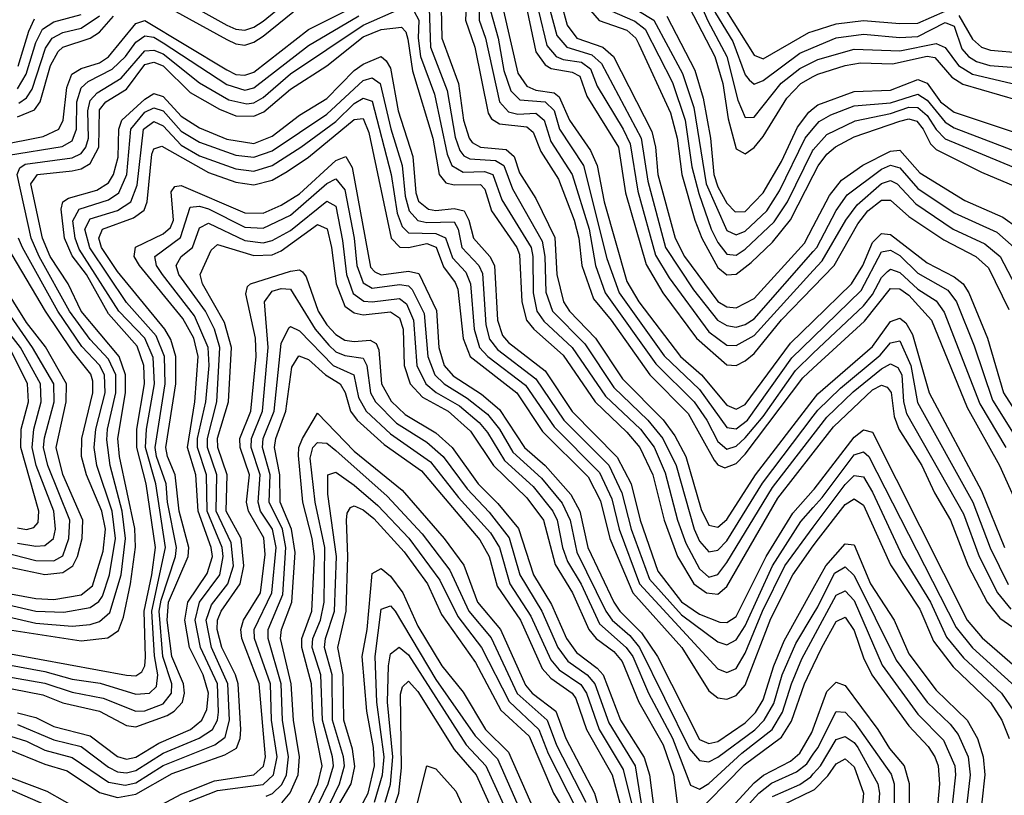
# Model space of a CAD drawing. Header units: inches. Extents: x 501365 to 657855, y 482276 to 547543.
# Tile 690 of 957: x 588255 to 590420, y 537665 to 539371. Entities that reach past the tile are written whole.
import ezdxf

# ---------------------------------------------------------------- set-up
doc = ezdxf.new("R2010")
doc.units = ezdxf.units.IN
doc.header["$MEASUREMENT"] = 0
doc.layers.add('A5583', color=7, linetype='Continuous')
doc.layers.add('A5593', color=7, linetype='Continuous')

msp = doc.modelspace()

# ---------------------------------------------------------------- linework, layer by layer
at = {"layer": 'A5583', "color": 5}
for points, elevation in [([(589259.1, 540000), (589310, 539988.3), (589530, 539902.4), (589573, 539873), (589597.4, 539837.4), (589641.3, 539710), (589652.4, 539610), (589670.6, 539550.6), (589694.3, 539510), (589759.8, 539450), (589785.2, 539385.2), (589823, 539323), (589850, 539249.2), (589858.6, 539238.6), (589870, 539228.6), (589890, 539236.6), (589970, 539296.9), (590000, 539309.5)], 4760), ([(589363.9, 540000), (589550, 539924.8), (589590, 539899.7), (589617.2, 539870), (589668.4, 539710), (589680.6, 539610), (589703.5, 539550), (589721.6, 539521.6), (589776.7, 539470), (589788.1, 539450), (589809.3, 539389.3), (589870, 539292.4), (589890, 539284.5), (589990, 539342.3), (590000, 539345.6)], 4780), ([(588205.7, 539094.3), (588306.2, 539113.8), (588340.8, 539130), (588350.1, 539149.9), (588358.3, 539221.7), (588369.2, 539250.8), (588390, 539263), (588430, 539276.1), (588450, 539289.3), (588510, 539362.4), (588530, 539369.1), (588710, 539260.3), (588730, 539250.5), (588750, 539248.4), (588770, 539255.5), (588890, 539348.8), (589063.5, 539436.5)], 4380), ([(588590, 539426.2), (588710, 539358.9), (588730, 539349.7), (588750, 539347.6), (588770, 539354.1), (588790, 539367.8), (588890, 539449.5)], 4440), ([(589263.4, 539450), (589265.1, 539370), (589278.9, 539330), (589309.7, 539189.7), (589330, 539168), (589350, 539162.9), (589390, 539165.1), (589408.1, 539150), (589423, 539103), (589470, 539030), (589507, 538910), (589521.2, 538830), (589542, 538770), (589653.6, 538613.6), (589738.3, 538530), (589766.2, 538490), (589790, 538443.4), (589810, 538426.5), (589830, 538432.5), (589850, 538450.9), (589890, 538498.4), (589960.5, 538599.5), (590000, 538637.1)], 4440), ([(588590, 539393.4), (588710, 539327.2), (588730, 539317.6), (588750, 539314.9), (588770, 539321.1), (588790, 539334.4), (588890, 539416)], 4420), ([(589180.7, 539430), (589182.9, 539330), (589219.4, 539230), (589230.7, 539150), (589242.9, 539110), (589250, 539100.4), (589268.4, 539090), (589324.9, 539084.9), (589341.9, 539070), (589354.2, 539034.2), (589390, 538977.2), (589431.5, 538891.5), (589435.9, 538810), (589450.6, 538750), (589464.1, 538730), (589521.2, 538670), (589580.6, 538580.6), (589670, 538490.8), (589695.7, 538455.7), (589719.4, 538410), (589753.4, 538293.4), (589770, 538259.1), (589790, 538254.4), (589810, 538271.3), (589873.2, 538370), (590000, 538534.9)], 4380), ([(589238.3, 539430), (589235.1, 539370), (589255.7, 539310), (589285, 539165), (589292.5, 539152.5), (589310, 539141.4), (589370, 539134.8), (589383.7, 539123.7), (589401.1, 539081.1), (589440, 539020), (589474.3, 538930), (589484.6, 538890), (589491.1, 538830), (589516.9, 538756.9), (589555.7, 538710), (589640.5, 538590), (589724.8, 538504.8), (589782, 538402), (589790, 538391.5), (589805.2, 538385.2), (589830, 538394.7), (589850, 538415.4), (589977, 538583), (590000, 538604.2)], 4420), ([(589575, 539415), (589649.3, 539369.3), (589712.5, 539252.5), (589737.4, 539177.4), (589764.3, 539010), (589810, 538907.2), (589830, 538897.5), (589850, 538905.4), (589897.6, 538950), (589925.6, 538994.4), (589981.8, 539110), (590000, 539131.3)], 4660), ([(589717.5, 539417.5), (589783.3, 539290), (589800.8, 539230), (589812.4, 539152.4), (589830, 539087), (589850, 539075.9), (589870, 539089.4), (589890, 539114.1), (589942, 539198), (589972.5, 539230), (590000, 539245.4)], 4720), ([(589744.2, 539424.2), (589768, 539368), (589810, 539290), (589833.7, 539193.7), (589850, 539155.4), (589870, 539156), (589929.2, 539230.8), (589970, 539263.4), (590000, 539278.1)], 4740), ([(588230, 538057.6), (588290, 538043.4), (588370, 538037.1), (588410, 538040.5), (588430, 538047.2), (588452.9, 538067.1), (588477.9, 538150), (588487.5, 538230), (588480.1, 538290), (588454, 538390), (588446.4, 538446.4), (588447.8, 538470), (588466.2, 538550), (588466, 538590), (588450, 538623.8), (588410, 538667.1), (588364.3, 538730), (588297.8, 538850), (588280.2, 538890), (588249, 539030), (588255.1, 539044.9), (588266.9, 539053.1), (588370, 539066.7), (588390, 539076.6), (588400.5, 539090), (588406.2, 539110), (588404.6, 539170), (588410, 539192.8), (588425.4, 539210), (588477.8, 539242.2), (588530, 539302.2), (588550, 539304), (588570, 539295.3), (588650, 539231.8), (588714.8, 539194.8), (588754.6, 539185.5), (588770, 539187.8), (588790, 539199.9), (588850, 539251.9), (589010, 539358.6), (589090, 539394.1)], 4340), ([(589121.4, 539390), (589132.6, 539370), (589131.1, 539330), (589136, 539290), (589167, 539207), (589195.2, 539075.2), (589205.1, 539050), (589230, 539035.6), (589276.7, 539036.7), (589295.1, 539030), (589314.9, 538974.9), (589379.3, 538870), (589383.3, 538850), (589383.8, 538770), (589392.2, 538730), (589407.5, 538707.5), (589470, 538650), (589543.1, 538543.1), (589619.7, 538470), (589650.3, 538430.3), (589674.5, 538374.5), (589701.1, 538270), (589719.7, 538219.7), (589750, 538163.3), (589770, 538145), (589790, 538150.6), (589810, 538177.2), (589910, 538342), (590000, 538457.9)], 4340), ([(589155, 539395), (589158.3, 539310), (589195, 539215), (589212.7, 539112.7), (589222.9, 539082.9), (589231.4, 539071.4), (589244.8, 539064.8), (589301.2, 539061.2), (589319.1, 539050), (589338.4, 538998.4), (589403.9, 538883.9), (589409.6, 538850), (589411.6, 538771.6), (589426.6, 538730), (589497.6, 538657.7), (589561.7, 538561.7), (589636, 538490), (589669.4, 538450), (589698.3, 538390), (589738.2, 538250), (589750, 538224.2), (589770, 538200.7), (589790, 538204.1), (589810, 538225), (589888.5, 538351.5), (590000, 538498.8)], 4360), ([(589290.4, 539390), (589306.9, 539330), (589319.2, 539259.2), (589334.6, 539214.6), (589354.4, 539194.4), (589410, 539190.3), (589430, 539171.1), (589442.1, 539130), (589494.5, 539050), (589545.7, 538845.7), (589573, 538770), (589671.8, 538631.8), (589750, 538557.3), (589810, 538473.9), (589830, 538470.9), (589855, 538490), (589953, 538627), (590000, 538672.6)], 4460), ([(589318.5, 539390), (589350, 539253), (589370, 539224.6), (589390, 539216), (589429.8, 539209.8), (589440.8, 539200.8), (589463.9, 539150), (589510, 539083.1), (589525, 539050), (589539.8, 538970), (589590, 538794.7), (589616.1, 538750), (589707.9, 538630), (589754.4, 538590), (589810, 538523.3), (589830, 538514), (589850, 538524.4), (589950, 538659.1), (590000, 538708)], 4480), ([(589370.4, 539390), (589390, 539300.1), (589410, 539271.7), (589423.3, 539263.3), (589470, 539255.1), (589486.8, 539246.8), (589502.2, 539202.2), (589571.3, 539090), (589587.3, 538990), (589632.2, 538832.2), (589669, 538770), (589743.3, 538670), (589810, 538612), (589830, 538610), (589850, 538620.2), (589870, 538636.5), (589930, 538710.4), (590000, 538782.6)], 4520), ([(589395.5, 539390), (589414, 539314), (589434.2, 539290), (589450, 539283), (589490, 539277.1), (589510, 539262.9), (589524.6, 539224.6), (589582.2, 539130), (589597.4, 539097.4), (589613.9, 538993.9), (589652.8, 538852.8), (589683, 538803), (589770, 538684), (589810, 538655.3), (589830, 538654), (589870, 538676.1), (590000, 538819.3)], 4540), ([(589421.6, 539390), (589436.1, 539336.1), (589457.9, 539310), (589513.1, 539293.1), (589534.5, 539274.5), (589621.7, 539110), (589635.8, 539015.8), (589674.8, 538870), (589736.4, 538776.4), (589789.2, 538710), (589810, 538697.9), (589830, 538694.8), (589850, 538700.1), (589870, 538713.1), (590000, 538861)], 4560), ([(589445.1, 539410), (589458.4, 539358.4), (589480.3, 539330), (589537.3, 539310), (589560.3, 539290), (589644.6, 539124.5), (589652.8, 539090), (589658.4, 539030), (589696.2, 538890), (589717, 538850), (589790, 538751), (589810, 538739.3), (589830, 538736.9), (589870, 538757.8), (589980.8, 538879.2), (590000, 538915.8)], 4580), ([(589510, 539390.9), (589528.9, 539368.9), (589590, 539347.7), (589609.9, 539330), (589616.5, 539316.5), (589686, 539166), (589700.9, 539110), (589710.6, 539030), (589739.4, 538930), (589754.9, 538890), (589790, 538825.5), (589810, 538809.7), (589830, 538811.2), (589863.4, 538836.6), (589910, 538881.7), (589950, 538930.3), (590000, 539028.3)], 4620), ([(589551.6, 539391.6), (589607.3, 539367.3), (589630, 539350), (589690, 539232.8), (589718.1, 539150), (589733.2, 539046.8), (589748.1, 538988.1), (589775.4, 538910), (589790, 538880.7), (589810, 538855.2), (589830, 538852.6), (589850, 538865.8), (589913.6, 538926.4), (589942.9, 538970), (589997.9, 539082.1), (590000, 539084.4)], 4640), ([(588230, 539072.6), (588348.4, 539091.6), (588370, 539104.3), (588379.4, 539130), (588380.8, 539190), (588390, 539221), (588405.5, 539234.5), (588458.4, 539261.6), (588487.4, 539290), (588510, 539321.6), (588530, 539334.9), (588550, 539331.9), (588570, 539320), (588710, 539228.2), (588750, 539215.4), (588770, 539220.6), (588890, 539314.2), (589000.9, 539379.1)], 4360), ([(588250, 539218.8), (588269.1, 539250.9), (588290, 539320.6), (588305.3, 539350), (588330, 539366), (588390, 539382.4)], 4460), ([(588250, 539157.1), (588287.2, 539172.8), (588299.9, 539190), (588322.5, 539270), (588339.5, 539300.5), (588350, 539310.4), (588410, 539329.7), (588430, 539343.4), (588461.3, 539378.7)], 4420), ([(588251.8, 539268.2), (588274.7, 539345.3), (588287.6, 539372.4)], 4480), ([(588253, 539187), (588270, 539198.6), (588282.2, 539217.8), (588311.6, 539308.4), (588325.9, 539330), (588350, 539342.2), (588390, 539352.2), (588430, 539379.2)], 4440), ([(589678.2, 539378.2), (589739.5, 539259.5), (589758, 539198), (589773.8, 539110), (589781.2, 539030), (589790, 539003), (589810, 538967), (589828, 538948), (589850, 538948.9), (589889.5, 538990), (589930, 539059.2), (589965.5, 539134.5), (589990, 539167.1), (590000, 539175.2)], 4680), ([(588170, 538038.5), (588390, 538004.8), (588448.8, 538011.2), (588472.4, 538027.6), (588483.3, 538056.7), (588498.5, 538130), (588509.4, 538210.6), (588508, 538252), (588474.6, 538410), (588470.7, 538450), (588487.3, 538550), (588487.7, 538590), (588473.3, 538630), (588390.3, 538730), (588361.5, 538790), (588322.1, 538850), (588305.2, 538890), (588279.4, 539010), (588294.3, 539030), (588370, 539038.4), (588390, 539043), (588410, 539054.4), (588429.2, 539090), (588430, 539172.5), (588444.2, 539190), (588490, 539217.7), (588530, 539271.9), (588550, 539277.2), (588570, 539269.3), (588630, 539210.9), (588694.2, 539174.2), (588730, 539159.3), (588770, 539158.3), (588791.7, 539168.3), (588850, 539218), (588930, 539269.5), (589010, 539332.8), (589050, 539348.8), (589094.4, 539354.4), (589103.7, 539343.7), (589108.1, 539328.1), (589118.4, 539258.4), (589163.1, 539110), (589177, 539030), (589191.6, 539011.6), (589210, 539007.3), (589268.4, 539008.4), (589277.7, 538997.7), (589292.3, 538950), (589347.8, 538870), (589354, 538854), (589358.9, 538750), (589369.5, 538710), (589385.4, 538690), (589450, 538633), (589520.1, 538530), (589590, 538463.3), (589618.3, 538430), (589647.4, 538370), (589672.3, 538270), (589701.4, 538190), (589737.5, 538130), (589765, 538110), (589790, 538107.7), (589810, 538124.5), (589921.8, 538318.2), (590000, 538418.2)], 4320), ([(588170, 537988), (588490, 537929.3), (588510, 537927.9), (588523.5, 537936.5), (588530.1, 537949.9), (588531.2, 537968.8), (588528.7, 538070), (588545.7, 538150), (588553.1, 538210), (588532.9, 538350), (588512.4, 538430), (588512.3, 538470), (588529.5, 538570), (588528, 538610), (588512.8, 538652.8), (588450, 538723.9), (588401.5, 538810), (588370, 538851.1), (588353.5, 538890), (588345.9, 538954.1), (588349.6, 538970.4), (588361.8, 538978.2), (588424.2, 538995.8), (588450, 539012.1), (588460.8, 539030), (588471.6, 539068.4), (588473.2, 539130), (588479.6, 539150), (588530, 539195.9), (588550, 539208.5), (588570, 539202.1), (588610, 539158.2), (588650, 539132.8), (588710, 539108.2), (588770, 539098.7), (588810, 539114.8), (588870, 539161), (588930, 539197.5), (588990, 539259), (589010, 539272.8), (589050, 539289.4), (589060.4, 539280.4), (589070, 539264.2), (589087.1, 539170), (589119.6, 539070), (589125.7, 538990), (589131.6, 538971.6), (589153.8, 538953.8), (589170, 538951.2), (589210, 538955.6), (589232, 538950), (589242.4, 538930), (589252.9, 538890), (589288.8, 538850), (589299, 538830), (589305.5, 538710), (589316.4, 538676.4), (589330, 538660.9), (589410, 538598.3), (589470, 538508.8), (589568.9, 538408.9), (589599.1, 538350), (589619.3, 538270), (589658.1, 538158.1), (589710, 538090.4), (589750, 538063.2), (589794.3, 538045.7), (589810, 538044.9), (589830, 538058.4), (589896.2, 538190), (589954.7, 538285.3), (590000, 538336.2)], 4280), ([(588170, 537963), (588310, 537937.4), (588370, 537920.2), (588431.5, 537911.5), (588510, 537887.6), (588540.2, 537890), (588556, 537904), (588558.8, 537930), (588551.4, 537971.4), (588545.4, 538070), (588575.3, 538210), (588554.4, 538350), (588531.2, 538430), (588533.4, 538470), (588551.1, 538570), (588548, 538628), (588530.1, 538670), (588473.1, 538730), (588385.9, 538865.9), (588376.5, 538890), (588371.9, 538928.1), (588385.7, 538954.3), (588450, 538974.7), (588473.2, 538990), (588490.5, 539030), (588499.3, 539130), (588530, 539167.3), (588550, 539177.1), (588570, 539170.5), (588610, 539125.5), (588650, 539101.1), (588730, 539072.7), (588770, 539068), (588810, 539082.1), (588930, 539163), (589010, 539236.6), (589030, 539242.7), (589047.6, 539230), (589070.8, 539130.8), (589096.1, 539050), (589102.7, 538982.7), (589111.4, 538950), (589130, 538929.1), (589150, 538924.8), (589210, 538926.1), (589219.3, 538910), (589227, 538870), (589264.7, 538830), (589272.3, 538812.3), (589279.6, 538699.6), (589287.8, 538667.8), (589305.7, 538645.7), (589390, 538580.8), (589451.1, 538490), (589550, 538390.7), (589579.2, 538330), (589599.2, 538250), (589640.1, 538140.1), (589710, 538061.6), (589790, 538002.5), (589810, 537996), (589830, 538006.9), (589850, 538037.8), (589910.1, 538169.9), (589972.5, 538267.5), (590000, 538298.2)], 4260), ([(588150, 537939.5), (588310, 537911.3), (588370, 537891.7), (588438.7, 537878.7), (588510, 537850.2), (588530, 537850.7), (588570, 537866.3), (588588.8, 537890), (588589.6, 537910), (588569.7, 537970), (588561.5, 538070), (588565.6, 538094.4), (588597.6, 538190), (588599.8, 538210), (588579.7, 538310), (588577.1, 538350), (588555.4, 538410), (588552.5, 538430), (588574.5, 538570), (588573, 538630), (588555.2, 538675.2), (588490, 538749.1), (588408.7, 538868.7), (588398.1, 538910), (588410, 538932.8), (588470, 538951), (588499.3, 538970), (588513.1, 539006.9), (588527.2, 539130), (588550, 539146.6), (588570, 539137), (588610, 539094.8), (588650, 539071.2), (588730, 539042.6), (588770, 539037.5), (588810, 539050), (588873.4, 539090), (588950, 539146.7), (588990, 539186.6), (589010, 539198), (589030, 539191.2), (589071.9, 539030), (589085, 538945), (589095.6, 538915.6), (589110, 538901.8), (589170, 538900.5), (589191.1, 538891.1), (589206.7, 538846.7), (589235.7, 538815.7), (589246.5, 538790), (589254, 538690), (589265.8, 538650), (589284, 538630), (589367.1, 538567), (589430, 538475), (589530, 538374.8), (589557.2, 538317.2), (589572.8, 538250), (589617.9, 538130), (589790, 537943.3), (589810, 537935.3), (589830, 537943.8), (589850, 537977.9), (589888.1, 538070), (589937.1, 538170), (590000, 538254.6)], 4240), ([(588170, 537912.7), (588305.9, 537885.9), (588350, 537868.1), (588430, 537850), (588490, 537818.5), (588510, 537815.9), (588579.1, 537840.9), (588594.8, 537850), (588612.5, 537870), (588617.2, 537890), (588614.7, 537910), (588589.6, 537970), (588578.8, 538050), (588581.7, 538090), (588625.4, 538190), (588626.5, 538210), (588605.4, 538290), (588596.5, 538370), (588579.8, 538410), (588576.4, 538430), (588598.2, 538570), (588597.9, 538630), (588587.1, 538667.1), (588574, 538690), (588470, 538816.6), (588434.5, 538870), (588428.5, 538890), (588436.8, 538910), (588505.2, 538934.8), (588528.2, 538951.8), (588535, 538970), (588545.1, 539074.9), (588550, 539086.5), (588567.6, 539092.4), (588670, 539034.8), (588730, 539013.1), (588770, 539007.3), (588810, 539018.1), (588842.9, 539037.1), (588890, 539068.2), (588990, 539151.3), (589010, 539153.7), (589022.4, 539122.4), (589072, 538890), (589090.4, 538870.4), (589110, 538869.9), (589150, 538878.4), (589170.8, 538870.8), (589187.1, 538827.1), (589212.5, 538792.5), (589218, 538778), (589229.7, 538669.7), (589245.1, 538630), (589347.7, 538550), (589404.8, 538464.8), (589505.2, 538365.2), (589532.3, 538312.3), (589552.4, 538230), (589603.1, 538110), (589711.2, 537990), (589770, 537894.8), (589790, 537879.1), (589810, 537876.5), (589830, 537884.6), (589850, 537907), (589906.3, 538053.7), (589954.9, 538150), (590000, 538213.3)], 4220), ([(588250, 537846.7), (588290, 537836.2), (588330, 537816.3), (588410, 537795.8), (588470, 537750.2), (588490, 537744.7), (588510, 537749.1), (588560.5, 537779.5), (588630.4, 537809.6), (588655.7, 537830), (588666.2, 537853.8), (588670, 537890), (588658, 537930), (588627.9, 537990), (588617.9, 538050), (588624.3, 538090), (588667.3, 538152.7), (588678.5, 538190), (588676.2, 538210), (588647.3, 538290), (588642.4, 538370), (588623.5, 538430), (588640.3, 538530), (588647.4, 538630), (588637.6, 538670), (588613.8, 538713.8), (588518.5, 538830), (588506.6, 538850), (588509.2, 538870.8), (588570, 538899.9), (588586.2, 538913.8), (588593.3, 538930), (588588.2, 538991.8), (588595.8, 539004.2), (588610, 539006.4), (588750, 538945.8), (588790, 538945.3), (588830, 538963), (588870, 538987.7), (588950, 539060.8), (588972, 539070), (588985.8, 539045.8), (589026.6, 538826.6), (589035.9, 538815.9), (589050, 538809.3), (589110, 538817.8), (589132.3, 538812.3), (589171.1, 538731.1), (589176.6, 538650), (589188, 538610), (589207.8, 538587.8), (589270, 538547.4), (589310, 538513.8), (589365, 538430), (589410.6, 538390), (589466.9, 538326.9), (589486.3, 538290), (589504.5, 538210), (589561.3, 538090), (589574.8, 538070), (589622.3, 538022.3), (589657.2, 537970), (589750, 537787.8), (589770, 537779), (589790, 537783.6), (589850, 537824.3), (589873, 537847), (589890, 537875.2), (589912.9, 537950), (589935.6, 538004.4), (590000, 538119.9)], 4180), ([(588250, 537820.4), (588330, 537786.8), (588390, 537772.1), (588450, 537726.6), (588470, 537716.7), (588490, 537714.1), (588510, 537719.5), (588570, 537757.9), (588649.6, 537790.4), (588678.9, 537810), (588689.5, 537830), (588692.2, 537847.8), (588690.1, 537909.9), (588652.6, 537990), (588640.9, 538050), (588650.1, 538090), (588694.7, 538150), (588702.5, 538190), (588699.9, 538210), (588667, 538290), (588665.3, 538370), (588646, 538430), (588645.9, 538450), (588664.3, 538530), (588671.2, 538610), (588669.6, 538650), (588639.3, 538719.3), (588568.5, 538810), (588555.8, 538830), (588551.8, 538850), (588608.2, 538891.8), (588630, 538958.1), (588650, 538960.3), (588670, 538955), (588750, 538914.6), (588790, 538911.9), (588850, 538940.7), (588930, 539010.4), (588950, 539020.6), (588970, 538996.8), (588990.6, 538890), (588996.1, 538830), (589010, 538792.1), (589030, 538780.1), (589090, 538788), (589110, 538785.6), (589117.7, 538777.7), (589144.3, 538724.3), (589152.1, 538630), (589167.5, 538590), (589187.9, 538570), (589238.6, 538538.6), (589283.5, 538503.5), (589310, 538470.3), (589339.5, 538419.5), (589402.2, 538362.2), (589447.6, 538307.6), (589465.3, 538270), (589479.8, 538199.8), (589543.9, 538070), (589557.9, 538050), (589596.3, 538016.3), (589618, 537990), (589727.5, 537767.5), (589750, 537741.8), (589770, 537738.9), (589790, 537748.6), (589871.1, 537808.9), (589892.2, 537830), (589912.9, 537867.1), (589931.7, 537930), (589961.4, 537998.6), (590000, 538062.9)], 4160), ([(588234.8, 537794.8), (588270, 537783.9), (588310, 537764.1), (588370, 537748.1), (588450, 537693.6), (588487.1, 537687.1), (588510, 537692.8), (588570, 537730.6), (588683.6, 537776.4), (588707, 537793), (588716.5, 537830), (588712.6, 537910), (588676.4, 537990), (588664.8, 538050), (588676.4, 538083.6), (588712.2, 538130), (588724.8, 538170), (588720.1, 538220.1), (588687.2, 538290), (588688, 538370), (588668.1, 538430), (588667.7, 538450), (588688.7, 538530), (588694.6, 538650), (588682.9, 538690), (588663.5, 538730), (588604.8, 538810), (588598.7, 538830), (588610.2, 538849.8), (588635.1, 538870), (588650, 538913.1), (588670, 538923), (588750, 538885.3), (588790, 538880.3), (588810, 538885), (588850, 538907.3), (588930, 538971.3), (588950, 538960.3), (588965, 538885), (588973.5, 538810), (588988.4, 538768.5), (589011.8, 538751.8), (589030, 538749.9), (589090, 538757.7), (589105.6, 538745.6), (589121, 538710), (589128.1, 538610), (589148.1, 538570), (589171, 538551), (589221.7, 538521.7), (589264.9, 538484.9), (589283.2, 538463.2), (589321.2, 538401.2), (589383.8, 538343.8), (589427.1, 538290), (589437.1, 538270), (589448.1, 538210), (589459.5, 538179.5), (589489.5, 538129.5), (589530, 538042.4), (589588.8, 537990), (589602.9, 537970), (589637.8, 537890), (589690.4, 537790.4), (589730, 537687.3), (589750, 537678.6), (589770, 537690.7), (589842.5, 537757.5), (589909.8, 537810), (589932.3, 537847.7), (589951.8, 537910), (589975.1, 537964.9), (590000, 538011.6)], 4140), ([(588227, 537767), (588310, 537733.8), (588359.2, 537719.2), (588430, 537671), (588470, 537659.9), (588510, 537667.4), (588590, 537713.3), (588705.7, 537754.3), (588731.3, 537768.7), (588740, 537790), (588741.4, 537810), (588735.1, 537910), (588729.6, 537930), (588699.7, 537990), (588689.3, 538030), (588690.1, 538050), (588698.2, 538070), (588739.3, 538130), (588747.7, 538170), (588741.9, 538230), (588708.8, 538290), (588711.4, 538370), (588690.8, 538430), (588690.1, 538450.1), (588713.9, 538530), (588720.9, 538650), (588705.1, 538705.1), (588656.9, 538790), (588651.9, 538810), (588676.2, 538863.8), (588690, 538876.2), (588770, 538852), (588810, 538853.8), (588830, 538862.6), (588910, 538920.5), (588930.8, 538910.8), (588940.8, 538870), (588950.7, 538790), (588970, 538741), (588990, 538725.7), (589010, 538722), (589070, 538727.9), (589090, 538715), (589098.2, 538690), (589100.1, 538610), (589113.7, 538570), (589140.6, 538540.6), (589196.7, 538510), (589246, 538466), (589296.9, 538390), (589370, 538319.5), (589406.8, 538270), (589432.7, 538172.7), (589470.6, 538110.6), (589506.1, 538030), (589522.3, 538010), (589561, 537981), (589579.5, 537959.5), (589616.4, 537870), (589670, 537776.4), (589692.5, 537710), (589701.4, 537641.4)], 4120), ([(588170, 538119.8), (588290, 538098), (588330, 538095.9), (588390, 538105.6), (588414.6, 538125.4), (588438.1, 538201.9), (588443.5, 538250), (588435.1, 538290), (588401.7, 538370), (588390.4, 538410), (588391.8, 538450), (588415.3, 538550), (588415.6, 538575.6), (588411, 538591), (588370, 538642.4), (588311.7, 538730), (588229.1, 538870)], 4380), ([(588230, 538083.8), (588290, 538069.9), (588352, 538068), (588410, 538078), (588428.7, 538091.3), (588436.7, 538103.3), (588452.1, 538150), (588465.5, 538230), (588458.1, 538290), (588424.8, 538390), (588418.9, 538430), (588422.1, 538470), (588442.5, 538550), (588441.6, 538590), (588430.6, 538610.6), (588391.7, 538651.7), (588338.5, 538730), (588261.2, 538870), (588252.2, 538890)], 4360), ([(588533.3, 537626.7), (588611.4, 537668.6), (588682.9, 537697.1), (588769.6, 537710.4), (588791.2, 537728.8), (588795.5, 537750), (588781.5, 537910), (588743.3, 538010), (588741.1, 538030), (588746.7, 538050), (588784.1, 538110), (588794.5, 538194.5), (588791.6, 538231.6), (588758.2, 538290), (588753.9, 538310), (588760.4, 538370), (588739.7, 538430), (588739.2, 538450), (588763.1, 538510), (588774.9, 538630), (588773.3, 538670), (588752.3, 538767.7), (588755.9, 538784.1), (588762.1, 538790), (588850, 538817.7), (588870, 538820.3), (588876.5, 538816.5), (588885, 538805), (588911.2, 538730), (588930, 538699.5), (588950, 538678.7), (588970, 538666.1), (588990, 538662.8), (589025.8, 538665.8), (589038.4, 538658.4), (589044.9, 538644.9), (589050.3, 538570), (589071.9, 538531.9), (589102.5, 538502.5), (589170, 538462.1), (589205.6, 538430), (589263, 538350), (589306.5, 538306.5), (589351.7, 538251.7), (589384.8, 538150), (589424.5, 538084.5), (589457.1, 538010), (589478.9, 537978.9), (589524.7, 537944.7), (589537.6, 537930), (589575.8, 537830), (589628.3, 537748.3), (589639.6, 537710), (589670, 537475.9)], 4080), ([(588170, 538179.8), (588310, 538150.6), (588350, 538154.8), (588371.6, 538170), (588381.9, 538190), (588392.2, 538230), (588393.7, 538270), (588349.6, 538370.4), (588334.7, 538430), (588357.3, 538530), (588357.9, 538570), (588311.4, 538651.4), (588270, 538704.6), (588214.1, 538794.1)], 4420), ([(588170, 538212.2), (588290, 538181.5), (588330, 538180.7), (588350, 538192), (588363.1, 538230), (588364.8, 538270), (588316.7, 538390), (588307.5, 538430), (588309.1, 538450.9), (588330.4, 538530), (588329.7, 538570), (588283.3, 538650), (588185.4, 538790)], 4440), ([(588628.3, 537651.7), (588690, 537675.5), (588790, 537688.9), (588813.2, 537710), (588821, 537750), (588808.5, 537830), (588806, 537910), (588771.5, 538010), (588770.4, 538030), (588809.5, 538110), (588818.6, 538210), (588810.4, 538250), (588784.5, 538290), (588778.9, 538310), (588783.5, 538370), (588764.2, 538430), (588764.6, 538450), (588789.1, 538510), (588801.3, 538650), (588793.5, 538750), (588810, 538773.4), (588830, 538779.8), (588850, 538778.1), (588904.5, 538690), (588934.7, 538654.7), (588950, 538640.5), (588970, 538632.2), (589010, 538626), (589018.5, 538610), (589026.2, 538550), (589037.2, 538530), (589083.6, 538483.6), (589150, 538441.7), (589186.4, 538410), (589238.7, 538338.7), (589287.4, 538287.4), (589331.1, 538231.1), (589354.7, 538150), (589402.8, 538070), (589438.2, 537990), (589460.2, 537960.2), (589502.9, 537930), (589519.8, 537910), (589550, 537824.7), (589608, 537730), (589636.8, 537550)], 4060), ([(588250, 538219.2), (588290, 538212.6), (588310, 538214.1), (588329.4, 538230), (588333.5, 538250), (588329.7, 538290), (588291.2, 538390), (588282.1, 538430), (588286.1, 538470), (588302.2, 538530), (588300.8, 538570), (588256.9, 538650), (588193.7, 538730)], 4460), ([(588797.1, 537662.9), (588811.1, 537668.9), (588831, 537689), (588841.3, 537710), (588845.6, 537750), (588832.5, 537830), (588829.7, 537910), (588801.1, 538010), (588801.4, 538030), (588833.2, 538106.8), (588840.4, 538210), (588832.9, 538250), (588803.6, 538310), (588805.4, 538370), (588788.9, 538430), (588790.5, 538450), (588814.5, 538510), (588830, 538658.4), (588846.8, 538693.2), (588850, 538695.8), (588870, 538686.6), (588943.8, 538610), (588989.4, 538589.4), (589000.1, 538540.1), (589016.7, 538510), (589070, 538460), (589158.2, 538398.2), (589220, 538320), (589290, 538241.9), (589310.2, 538210), (589333, 538130), (589379.1, 538059.1), (589423, 537963), (589441.2, 537941.2), (589488.5, 537908.5), (589501.1, 537890), (589529.2, 537810), (589581.7, 537721.7), (589601.6, 537641.6)], 4040), ([(588250, 538253.3), (588270, 538249.9), (588285.9, 538254.1), (588295.2, 538264.8), (588296.9, 538290), (588257.3, 538430), (588258.3, 538470), (588273.9, 538530), (588271.8, 538570), (588232.7, 538650)], 4480), ([(588831.5, 537648.5), (588849.6, 537670.4), (588866.9, 537710), (588870.1, 537750), (588857.1, 537830), (588852, 537910), (588828.4, 538010), (588830.6, 538030), (588853.3, 538090), (588860.7, 538199.3), (588852.4, 538250), (588827.9, 538310), (588827, 538370), (588815.4, 538430), (588818.1, 538450), (588840.4, 538510), (588853.5, 538606.5), (588868.7, 538631.2), (588890, 538623.5), (588927.4, 538590), (588959.7, 538570), (588970.6, 538550.6), (588982.1, 538510), (588996.8, 538490), (589056.5, 538436.5), (589138.4, 538378.4), (589266.5, 538226.5), (589287.3, 538190), (589304.6, 538124.7), (589355.9, 538050), (589403.9, 537943.9), (589422.6, 537922.6), (589470, 537890), (589477.9, 537877.9), (589501.6, 537810), (589557.5, 537710), (589584.7, 537610)], 4020), ([(588881.6, 537630), (588910.4, 537690), (588920, 537730), (588900.3, 537830), (588896.4, 537910), (588875.2, 537990), (588875.3, 538010), (588897, 538070), (588902.9, 538190), (588898, 538230), (588877.7, 538310), (588867.9, 538412.1), (588868.8, 538430), (588876.5, 538450), (588910, 538505.6), (588990, 538422.1), (589095.8, 538335.8), (589187.9, 538230), (589231.2, 538171.2), (589261.8, 538090), (589312.3, 538030), (589367.1, 537907.1), (589382, 537890), (589434.1, 537850), (589456.1, 537790), (589518.5, 537670), (589541.3, 537590)], 3980), ([(588893, 537607), (588933.4, 537690), (588944.7, 537730), (588942.9, 537750), (588920.5, 537830), (588917.1, 537930), (588898.1, 537990), (588899.4, 538010), (588916.2, 538050), (588924.7, 538090), (588925.7, 538210), (588904.5, 538310), (588893.6, 538406.4), (588899.8, 538430), (588910, 538441.2), (588930, 538439.5), (588950, 538423.3), (589063.1, 538323.1), (589140, 538240), (589200.4, 538160.4), (589242.7, 538070), (589291.6, 538011.6), (589349, 537889), (589415.1, 537830), (589435.6, 537775.6), (589499.8, 537650)], 3960), ([(588903.1, 537576.9), (588958, 537690), (588968.9, 537730), (588967.2, 537750), (588942.5, 537830), (588942.1, 537930), (588925.1, 537990), (588927.2, 538010), (588947.1, 538070), (588951.8, 538190), (588932.4, 538327.6), (588932.7, 538370), (588950, 538375.6), (588990, 538347.1), (589042.5, 538302.5), (589110.5, 538230.5), (589178.5, 538138.5), (589218.3, 538058.3), (589270.4, 537990.4), (589331, 537871), (589396.7, 537810), (589416.8, 537756.8), (589481.2, 537630)], 3940), ([(588948.8, 537630), (588983.4, 537690), (588991.6, 537728.4), (588986.8, 537766.8), (588967.6, 537830), (588966, 537930), (588954.4, 537990), (588972.4, 538070), (588976.6, 538190), (588973.6, 538270), (588974.8, 538285.2), (588982.2, 538297.8), (588990, 538301.9), (589010, 538292.9), (589033.8, 538273.8), (589100.6, 538200.6), (589151.5, 538130), (589182.5, 538062.5), (589256.8, 537956.8), (589312.6, 537852.6), (589374.8, 537794.8), (589428.8, 537670), (589452.5, 537630)], 3920), ([(588988.9, 537610), (589021.1, 537670), (589035, 537730), (589033.2, 537770), (589018.4, 537850), (589008.2, 537970), (589019, 538030), (589030, 538153.1), (589050, 538164), (589070, 538147.2), (589097.7, 538110), (589130, 538036.9), (589183.1, 537950), (589230, 537891.9), (589279.3, 537810), (589330, 537759.9), (589386.6, 537630)], 3880), ([(589035.4, 537650), (589052.9, 537710), (589056.3, 537750), (589040.5, 537870), (589036.6, 537970), (589050, 538074.3), (589070, 538081.6), (589080.4, 538070), (589170, 537919.7), (589256.1, 537796.1), (589305.2, 537745.2), (589355.8, 537630)], 3860), ([(589058.6, 537650), (589070.1, 537689.9), (589075.6, 537750), (589063.9, 537870), (589065.7, 537950), (589070, 537976.3), (589089.1, 537990.9), (589110, 537973.7), (589236.3, 537776.3), (589280, 537730), (589334.6, 537610)], 3840), ([(589730, 537611.9), (589847.8, 537732.2), (589930, 537793.1), (589951.9, 537828.1), (589980.3, 537910), (590000, 537950.8)], 4120), ([(589073.8, 537626.2), (589088.7, 537670), (589094.6, 537725.4), (589092.2, 537887.8), (589096.5, 537903.5), (589110, 537915.9), (589130, 537893.5), (589210, 537765.7), (589258.4, 537710), (589312.1, 537592.1)], 3820), ([(589812.7, 537630), (589870, 537692.8), (589890.5, 537709.5), (589950, 537740), (589970, 537757.8), (589997.1, 537802.9), (590000, 537810.9)], 4080), ([(589830, 537614.8), (589880.3, 537670), (589907.9, 537692.1), (589963.3, 537716.7), (589985.4, 537734.6), (590000, 537755.3)], 4060), ([(588170, 537728.4), (588314.2, 537674.2), (588392.5, 537630)], 4080), ([(589118.2, 537601.8), (589150, 537729.6), (589170, 537722.9), (589214.1, 537674.1), (589279.9, 537530)], 3780), ([(589910, 537662.7), (589970, 537689.1), (589994.3, 537705.7), (590000, 537712)], 4040), ([(588190, 537697.1), (588306.4, 537646.4)], 4060), ([(589930, 537642.7), (590000, 537676.6)], 4020)]:
    msp.add_lwpolyline(points, dxfattribs=dict(at, elevation=elevation))
at = {"layer": 'A5593', "color": 5}
for points, elevation in [([(590000, 539345.6), (590050, 539361.9), (590110, 539369.1), (590190, 539362), (590230, 539363), (590290, 539389.2)], 4780), ([(590319.9, 539379.9), (590350, 539328.2), (590370.2, 539310.2), (590390, 539303.6), (590457.9, 539297.9)], 4780), ([(590000, 539309.5), (590050, 539330.5), (590110, 539338.8), (590190, 539331.3), (590230, 539333.7), (590290, 539364.5), (590310, 539356.2), (590326.6, 539306.6), (590340.9, 539290), (590358.8, 539278.8), (590388.5, 539270), (590445.6, 539265.6)], 4760), ([(590000, 539278.1), (590010, 539283), (590090, 539306), (590190, 539302.1), (590270, 539318.6), (590290, 539309.3), (590319.1, 539270), (590350, 539250.8), (590496.4, 539216.4)], 4740), ([(590000, 539245.4), (590010, 539251), (590070, 539270.2), (590103.9, 539276.1), (590173.8, 539273.8), (590250, 539290.2), (590267.4, 539287.4), (590304.3, 539244.3), (590328.8, 539228.8), (590490, 539181.7)], 4720), ([(590000, 539175.2), (590010, 539183.4), (590090, 539213), (590170, 539215.5), (590230, 539239.4), (590250, 539231.3), (590279.7, 539190), (590310, 539167.4), (590470, 539113.7)], 4680), ([(590000, 539131.3), (590013.2, 539146.8), (590038.5, 539161.5), (590090, 539180.9), (590170, 539188), (590230, 539207), (590250, 539194), (590290, 539145.1), (590310, 539132.6), (590490, 539064.3)], 4660), ([(590000, 539084.4), (590030, 539118.2), (590091.7, 539148.3), (590170, 539164.2), (590210, 539178), (590230, 539177.4), (590250, 539160.2), (590270, 539129), (590290, 539108.9), (590470, 539033.8)], 4640), ([(590000, 539028.3), (590010.7, 539049.3), (590030, 539075), (590049, 539091), (590090, 539113), (590190, 539147.3), (590210, 539153), (590227.3, 539147.3), (590241.8, 539130), (590257.6, 539097.6), (590270, 539085.5), (590370, 539035.7), (590458.3, 538998.3)], 4620), ([(590000, 538915.8), (590035.9, 538984.1), (590062.1, 539017.9), (590108.9, 539051.1), (590170, 539081.4), (590190, 539084.1), (590234.2, 539034.2), (590333.1, 538973.1), (590416.7, 538936.7), (590450, 538913.1)], 4580), ([(590000, 538861), (590007.9, 538870), (590050, 538951.2), (590074.7, 538985.3), (590150, 539041.8), (590170, 539050.7), (590190, 539045.1), (590230, 538999.8), (590310, 538945.6), (590403.2, 538903.2), (590441.5, 538870)], 4560), ([(590000, 538819.3), (590019.4, 538840.6), (590071.3, 538930), (590096.8, 538963.2), (590150, 539010.5), (590170, 539017.2), (590184.4, 539010), (590225.4, 538965.4), (590307.6, 538910), (590377.5, 538877.5), (590410.7, 538850), (590452.8, 538770)], 4540), ([(590000, 538782.6), (590045.9, 538830), (590098.2, 538921.8), (590119.7, 538950), (590150, 538973.9), (590170, 538974), (590210, 538938.2), (590286.7, 538886.7), (590357.6, 538850), (590385, 538825), (590430, 538733.1)], 4520), ([(590000, 538708), (590083.8, 538790), (590109.1, 538830), (590130, 538880.9), (590150, 538900.2), (590170, 538898.1), (590250, 538836), (590310, 538804.9), (590329.5, 538789.5), (590342.2, 538770), (590382.7, 538670), (590418.4, 538550), (590469.9, 538469.9)], 4480), ([(590000, 538672.6), (590105.2, 538774.8), (590150, 538860.2), (590170, 538864), (590190, 538852.1), (590230, 538813.2), (590295.7, 538775.7), (590315, 538750), (590353.7, 538653.7), (590394.1, 538534.1), (590446.5, 538450)], 4460), ([(590000, 538637.1), (590110, 538741.6), (590130, 538766.4), (590150, 538804.1), (590162.9, 538817.1), (590170, 538821.9), (590190, 538814.7), (590230, 538778.4), (590270, 538752.2), (590287.6, 538727.6), (590366.2, 538526.2), (590423.1, 538430)], 4440), ([(590000, 538604.2), (590112.5, 538707.5), (590170, 538779.7), (590190, 538778.7), (590210, 538764.7), (590259.9, 538710), (590338.1, 538518.1), (590409.5, 538390), (590496.5, 538196.5)], 4420), ([(590000, 538534.9), (590010, 538547.9), (590130, 538651.8), (590170, 538707.1), (590190, 538714.1), (590203.7, 538703.7), (590218.2, 538678.2), (590254.6, 538550), (590370, 538334.5), (590420.4, 538210)], 4380), ([(590000, 538498.8), (590010, 538512), (590059.5, 538560.5), (590146.8, 538633.2), (590170, 538659.8), (590190, 538664.6), (590214.3, 538610), (590228.9, 538528.9), (590350.5, 538310), (590388.9, 538208.9), (590428.8, 538128.8)], 4360), ([(590000, 538457.9), (590030, 538496.6), (590087.7, 538552.3), (590150, 538603), (590170, 538614.2), (590185.6, 538605.6), (590194.3, 538590), (590198.1, 538530), (590205, 538505), (590330, 538284.2), (590364.9, 538190), (590405, 538110), (590434.2, 538074.2)], 4340), ([(590000, 538418.2), (590044.7, 538475.3), (590130, 538556.9), (590150, 538567), (590162.6, 538562.6), (590171, 538551), (590177.8, 538497.8), (590187.7, 538470), (590238.4, 538390), (590266.4, 538330), (590302, 538270), (590340.7, 538170), (590382.3, 538090), (590410, 538054.8), (590474.7, 538010)], 4320), ([(590000, 538336.2), (590001.8, 538338.2), (590090, 538452.7), (590110, 538468.7), (590130, 538463.7), (590338.6, 538050), (590371.2, 538011.2), (590464.8, 537930)], 4280), ([(590000, 538298.2), (590019.7, 538320.3), (590090, 538413.9), (590110, 538420.3), (590121.9, 538410), (590314.2, 538034.2), (590350, 537989.6), (590444.2, 537904.2)], 4260), ([(590000, 538254.6), (590070, 538348.8), (590090, 538368.2), (590110, 538365.1), (590130, 538331.5), (590195.9, 538190), (590257.4, 538090), (590293.1, 538013.1), (590330, 537967.3), (590413.7, 537890), (590441.2, 537850)], 4240), ([(590000, 538213.3), (590011.1, 538228.9), (590070, 538304.8), (590090, 538317.1), (590110, 538303.3), (590170, 538172.1), (590234.5, 538074.5), (590264.1, 538004.1), (590307.8, 537947.8), (590389.3, 537869.3), (590414.9, 537830), (590430.5, 537790)], 4220), ([(590000, 538119.9), (590027.9, 538170), (590070, 538218.4), (590090, 538215.8), (590125.8, 538130), (590177.6, 538050), (590210, 537976.2), (590270, 537896.1), (590338, 537830), (590360.7, 537790), (590373.7, 537750), (590377, 537710), (590364.2, 537590)], 4180), ([(590000, 538062.9), (590010, 538079.5), (590046.7, 538153.3), (590070, 538167.5), (590090, 538148.4), (590182.2, 537962.2), (590250.1, 537870.1), (590301.3, 537821.3), (590318.6, 537798.6), (590340.5, 537750), (590345.2, 537710), (590328.7, 537570)], 4160), ([(590000, 538011.6), (590050, 538105.5), (590070, 538114.9), (590090, 538093.5), (590151.4, 537951.4), (590230, 537843.5), (590286.4, 537786.4), (590311.2, 537730), (590312.7, 537710), (590299.6, 537590), (590282.6, 537490), (590282.5, 537450), (590295.6, 537395.6), (590335.5, 537335.5), (590343.6, 537310), (590321.5, 537130), (590325.7, 537110), (590353.2, 537053.2), (590358, 537030), (590347.6, 536890), (590374, 536730), (590375.5, 536610), (590390, 536543.2), (590410, 536516)], 4140), ([(590000, 537950.8), (590019, 537990), (590050, 538047), (590070, 538057), (590090, 538027.6), (590110, 537967.1), (590129, 537930), (590210, 537817.6), (590252.6, 537772.6), (590267.4, 537750), (590274.8, 537730), (590277.3, 537690), (590268.6, 537590)], 4120), ([(590000, 537810.9), (590030, 537893.1), (590050, 537914.2), (590070, 537906.7), (590142.1, 537810), (590167.9, 537767.9), (590199.9, 537730), (590211, 537691), (590210.8, 537650), (590193.4, 537506.6), (590205.3, 537385.3), (590213.8, 537353.8), (590235.8, 537310), (590237.8, 537290), (590213.9, 537130), (590226.6, 537090), (590263.1, 537030), (590276.9, 536990), (590270.4, 536850), (590287, 536710), (590287.7, 536570), (590311.2, 536390)], 4080), ([(590000, 537755.3), (590010, 537769.5), (590050, 537849.7), (590070, 537847.7), (590090, 537826.8), (590171.4, 537711.4), (590177.9, 537690), (590177.5, 537642.5), (590160.1, 537510), (590172.1, 537450), (590177.7, 537370), (590203.2, 537290), (590176.7, 537130), (590189.9, 537090), (590231.2, 537030), (590248, 536988), (590245.7, 536825.7), (590258.3, 536678.3), (590256.5, 536570), (590266.7, 536510)], 4060), ([(590000, 537712), (590016.1, 537730), (590050, 537788), (590070, 537794.3), (590090, 537781.3), (590097.8, 537770), (590141.6, 537690), (590145.2, 537670), (590139.4, 537590), (590126.7, 537530), (590127.3, 537510), (590143.5, 537450), (590151.2, 537350), (590172.6, 537290), (590172.9, 537272.9), (590147, 537170), (590147.2, 537110), (590164.9, 537070), (590210.2, 537010), (590221.9, 536970), (590219.8, 536770), (590229.7, 536649.7), (590225.9, 536570), (590238.4, 536490)], 4040), ([(590000, 537676.6), (590002.3, 537677.7), (590032.2, 537707.8), (590050, 537734.1), (590070, 537745.1), (590090, 537727.3), (590110.6, 537670), (590095.8, 537510), (590116.6, 537436.6), (590122.7, 537350), (590142, 537290), (590143.8, 537270), (590120.2, 537190), (590118.4, 537110), (590130, 537069.5), (590187.9, 536990), (590195.2, 536955.2), (590192.1, 536750), (590200.2, 536630), (590196.5, 536556.5), (590207.9, 536490)], 4020)]:
    msp.add_lwpolyline(points, dxfattribs=dict(at, elevation=elevation))

doc.saveas('drawing.dxf')
